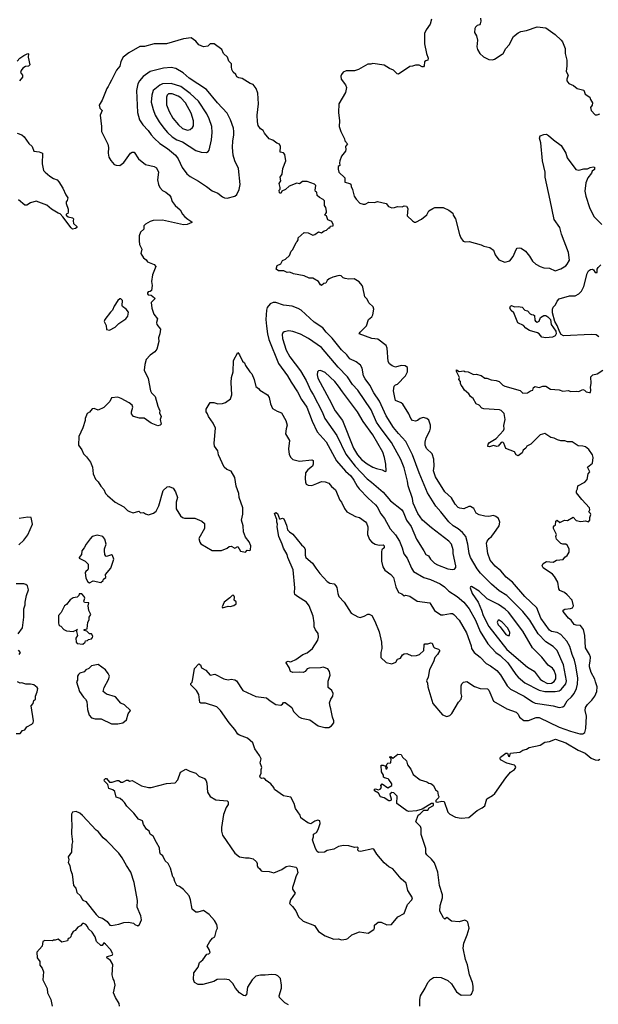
# Model space of a CAD drawing. Extents: x 1603745 to 1745082, y 385868 to 533966.
# Tile 644 of 646: x 1716071 to 1722159, y 480245 to 490599. Entities that reach past the tile are written whole.
import ezdxf

# ---------------------------------------------------------------- set-up
doc = ezdxf.new("R2010")
doc.units = 0

msp = doc.modelspace()

# ---------------------------------------------------------------- linework, layer by layer
at = {"layer": '0CON20XD'}
for points in [[(1720403, 490605), (1720388, 490552), (1720346, 490494), (1720330, 490455), (1720330, 490345), (1720351, 490245), (1720370, 490195), (1720366, 490174), (1720343, 490167), (1720330, 490155), (1720327, 490113)], [(1720919, 490615), (1720924, 490585), (1720916, 490555), (1720908, 490545), (1720883, 490537), (1720868, 490522), (1720860, 490505), (1720856, 490465), (1720878, 490428), (1720888, 490385), (1720880, 490315), (1720886, 490286), (1720911, 490245), (1720950, 490210), (1721005, 490182), (1721045, 490178), (1721065, 490184), (1721146, 490235), (1721158, 490245), (1721184, 490295), (1721221, 490335), (1721265, 490424), (1721315, 490462), (1721345, 490476), (1721404, 490486), (1721515, 490524), (1721605, 490512), (1721705, 490444), (1721768, 490385), (1721781, 490365), (1721809, 490295), (1721809, 490245), (1721828, 490175), (1721829, 490115), (1721821, 490055), (1721843, 490015), (1721826, 489975), (1721827, 489955), (1721847, 489927), (1721898, 489908), (1721936, 489876), (1722005, 489858), (1722020, 489815), (1722068, 489785), (1722075, 489760), (1722096, 489725), (1722095, 489700), (1722078, 489675), (1722082, 489645), (1722125, 489600), (1722145, 489598), (1722175, 489608)], [(1721785, 483372), (1721804, 483386), (1721832, 483435), (1721875, 483477), (1721903, 483515), (1721929, 483565), (1721938, 483612), (1721943, 483675), (1721923, 483805), (1721909, 483865), (1721883, 483923), (1721859, 484009), (1721828, 484065), (1721763, 484133), (1721725, 484155), (1721665, 484164), (1721645, 484180), (1721552, 484305), (1721513, 484415), (1721385, 484534), (1721255, 484685), (1721188, 484738), (1721133, 484803), (1721075, 484853), (1721019, 484915), (1720997, 484985), (1720984, 485065), (1720983, 485095), (1720990, 485115), (1721009, 485145), (1721036, 485165), (1721060, 485195), (1721114, 485276), (1721121, 485315), (1721108, 485355), (1721082, 485375), (1721055, 485384), (1721006, 485374), (1720965, 485378), (1720904, 485394), (1720875, 485410), (1720848, 485458), (1720815, 485479), (1720795, 485480), (1720744, 485456), (1720702, 485462), (1720685, 485471), (1720654, 485505), (1720615, 485570), (1720545, 485634), (1720445, 485792), (1720426, 485855), (1720431, 485905), (1720427, 485977), (1720410, 486035), (1720351, 486091), (1720336, 486125), (1720336, 486155), (1720347, 486203), (1720386, 486275), (1720394, 486305), (1720393, 486335), (1720375, 486388), (1720355, 486407), (1720315, 486416), (1720283, 486407), (1720256, 486384), (1720235, 486377), (1720205, 486384), (1720185, 486405), (1720164, 486454), (1720102, 486555), (1720085, 486569), (1720026, 486595), (1720016, 486625), (1720003, 486695), (1720010, 486745), (1720025, 486760), (1720045, 486767), (1720129, 486855), (1720150, 486895), (1720151, 486941), (1720125, 486960), (1720085, 486962), (1720025, 486944), (1719988, 486958), (1719960, 486980), (1719946, 487005), (1719938, 487145), (1719925, 487173), (1719839, 487239), (1719775, 487246), (1719643, 487295), (1719653, 487315), (1719721, 487379), (1719739, 487445), (1719774, 487475), (1719786, 487495), (1719798, 487555), (1719791, 487581), (1719743, 487623), (1719725, 487662), (1719703, 487685), (1719681, 487785), (1719673, 487805), (1719644, 487844), (1719590, 487875), (1719535, 487871), (1719495, 487878), (1719475, 487886), (1719454, 487904), (1719431, 487909), (1719365, 487892), (1719328, 487875), (1719307, 487855), (1719293, 487827), (1719270, 487825), (1719245, 487803), (1719235, 487810), (1719216, 487846), (1719155, 487882), (1719115, 487880), (1719065, 487904), (1718950, 487925), (1718913, 487943), (1718885, 487941), (1718849, 487959), (1718795, 487957), (1718770, 487975), (1718778, 488015), (1718819, 488031), (1718835, 488067), (1718868, 488082), (1718910, 488120), (1718926, 488164), (1718946, 488184), (1718980, 488255), (1718990, 488265), (1719000, 488285), (1719000, 488305), (1719065, 488362), (1719105, 488358), (1719155, 488334), (1719175, 488340), (1719213, 488367), (1719245, 488358), (1719275, 488380), (1719300, 488385), (1719325, 488410), (1719335, 488410), (1719342, 488428), (1719368, 488432), (1719370, 488445), (1719355, 488478), (1719314, 488494), (1719300, 488535), (1719282, 488545), (1719298, 488572), (1719298, 488585), (1719292, 488625), (1719277, 488647), (1719278, 488695), (1719265, 488708), (1719225, 488728), (1719202, 488752), (1719198, 488785), (1719184, 488794), (1719180, 488805), (1719188, 488855), (1719171, 488871), (1719096, 488896), (1719045, 488896), (1719015, 488873), (1718985, 488879), (1718905, 488847), (1718868, 488812), (1718830, 488795), (1718818, 488772), (1718805, 488780), (1718802, 488805), (1718812, 488818), (1718812, 488835), (1718800, 488875), (1718818, 488905), (1718813, 488945), (1718832, 488975), (1718838, 489035), (1718872, 489115), (1718862, 489182), (1718845, 489200), (1718812, 489205), (1718816, 489265), (1718805, 489290), (1718775, 489300), (1718735, 489332), (1718695, 489348), (1718647, 489405), (1718633, 489433), (1718605, 489453), (1718581, 489485), (1718574, 489525), (1718571, 489595), (1718583, 489713), (1718577, 489825), (1718558, 489875), (1718527, 489917), (1718495, 489928), (1718412, 489982), (1718375, 489987), (1718355, 489998), (1718344, 490024), (1718318, 490048), (1718304, 490074), (1718298, 490105), (1718300, 490135), (1718272, 490162), (1718256, 490206), (1718214, 490244), (1718196, 490286), (1718117, 490347), (1718075, 490347), (1718050, 490320), (1718004, 490314), (1717955, 490336), (1717923, 490375), (1717875, 490408), (1717795, 490399), (1717615, 490346), (1717485, 490344), (1717385, 490318), (1717335, 490319), (1717218, 490252), (1717161, 490205), (1717135, 490158), (1717125, 490110), (1717090, 490070), (1717038, 489962), (1717014, 489925), (1717003, 489895), (1716987, 489875), (1716938, 489752), (1716908, 489702), (1716915, 489670), (1716938, 489645), (1716917, 489595), (1716932, 489475), (1716932, 489422), (1716999, 489289), (1717006, 489255), (1717003, 489195), (1717010, 489155), (1717028, 489118), (1717065, 489077), (1717085, 489069), (1717125, 489067), (1717165, 489098), (1717236, 489194), (1717255, 489206), (1717275, 489206), (1717321, 489135), (1717396, 489076), (1717487, 489057), (1717510, 489040), (1717532, 488995), (1717522, 488915), (1717530, 488865), (1717544, 488835), (1717573, 488803), (1717607, 488787), (1717647, 488755), (1717662, 488732), (1717676, 488686), (1717707, 488645), (1717759, 488599), (1717783, 488555), (1717807, 488527), (1717840, 488500), (1717882, 488475), (1717882, 488465), (1717834, 488446), (1717795, 488443), (1717575, 488492), (1717475, 488486), (1717442, 488478), (1717395, 488450), (1717378, 488432), (1717377, 488395), (1717342, 488365), (1717329, 488325), (1717327, 488275), (1717332, 488235), (1717356, 488185), (1717345, 488140), (1717373, 488095), (1717400, 488075), (1717415, 488052), (1717484, 488024), (1717502, 488005), (1717467, 487915), (1717457, 487845), (1717463, 487805), (1717458, 487752), (1717445, 487740), (1717422, 487738), (1717414, 487726), (1717414, 487715), (1717422, 487705), (1717455, 487702), (1717490, 487675), (1717492, 487665), (1717453, 487627), (1717460, 487565), (1717482, 487502), (1717519, 487455), (1717509, 487415), (1717513, 487395), (1717551, 487345), (1717547, 487297), (1717532, 487255), (1717533, 487215), (1717513, 487135), (1717492, 487105), (1717445, 487072), (1717401, 487025), (1717386, 486975), (1717380, 486915), (1717421, 486825), (1717448, 486695), (1717459, 486675), (1717496, 486635), (1717524, 486535), (1717546, 486486), (1717543, 486465), (1717560, 486425), (1717550, 486395), (1717558, 486345), (1717550, 486335), (1717525, 486328), (1717455, 486358), (1717380, 486410), (1717330, 486410), (1717268, 486425), (1717248, 486455), (1717246, 486475), (1717261, 486525), (1717254, 486544), (1717221, 486571), (1717137, 486615), (1717105, 486629), (1717036, 486624), (1717020, 486585), (1716955, 486522), (1716895, 486494), (1716855, 486509), (1716835, 486506), (1716807, 486473), (1716782, 486458), (1716760, 486405), (1716760, 486385), (1716735, 486308), (1716694, 486215), (1716688, 486125), (1716726, 486075), (1716743, 486033), (1716775, 486003), (1716817, 485947), (1716838, 485895), (1716844, 485825), (1716869, 485769), (1716895, 485740), (1716923, 485693), (1716955, 485659), (1716975, 485617), (1716994, 485595), (1717076, 485526), (1717165, 485476), (1717205, 485438), (1717225, 485428), (1717265, 485414), (1717325, 485430), (1717343, 485413), (1717375, 485418), (1717395, 485402), (1717426, 485394), (1717479, 485411), (1717505, 485432), (1717534, 485486), (1717582, 485648), (1717622, 485688), (1717645, 485692), (1717685, 485672), (1717710, 485635), (1717730, 485575), (1717716, 485524), (1717716, 485455), (1717762, 485382), (1717785, 485363), (1717805, 485357), (1717915, 485357), (1717986, 485326), (1718015, 485300), (1718015, 485250), (1717957, 485145), (1717967, 485105), (1717978, 485088), (1718095, 485017), (1718195, 485019), (1718255, 485041), (1718275, 485058), (1718295, 485062), (1718335, 485042), (1718365, 485058), (1718395, 485010), (1718445, 485000), (1718465, 485020), (1718492, 485018), (1718500, 485025), (1718503, 485065), (1718485, 485110), (1718446, 485156), (1718424, 485214), (1718421, 485275), (1718406, 485335), (1718419, 485399), (1718419, 485465), (1718379, 485575), (1718376, 485615), (1718349, 485695), (1718336, 485785), (1718295, 485850), (1718250, 485870), (1718223, 485894), (1718164, 486025), (1718154, 486064), (1718121, 486115), (1718118, 486145), (1718131, 486305), (1718106, 486355), (1718056, 486425), (1718048, 486455), (1718034, 486475), (1718031, 486505), (1718075, 486572), (1718114, 486574), (1718155, 486561), (1718206, 486564), (1718235, 486573), (1718288, 486612), (1718303, 486655), (1718296, 486785), (1718300, 486835), (1718316, 486895), (1718322, 487015), (1718365, 487098), (1718382, 487075), (1718415, 487010), (1718435, 486992), (1718445, 486962), (1718492, 486895), (1718513, 486875), (1718537, 486817), (1718555, 486743), (1718585, 486722), (1718598, 486705), (1718677, 486655), (1718697, 486625), (1718710, 486560), (1718731, 486511), (1718781, 486481), (1718824, 486464), (1718872, 486385), (1718886, 486335), (1718874, 486295), (1718869, 486245), (1718909, 486175), (1718899, 486085), (1718907, 486027), (1718923, 485995), (1718945, 485974), (1719015, 485958), (1719145, 485969), (1719158, 485965), (1719159, 485925), (1719152, 485905), (1719101, 485865), (1719079, 485835), (1719074, 485775), (1719078, 485735), (1719086, 485716), (1719106, 485706), (1719145, 485702), (1719198, 485722)], [(1716045, 490162), (1716074, 490195), (1716115, 490224), (1716155, 490242), (1716165, 490240), (1716160, 490205), (1716178, 490125), (1716165, 490112), (1716133, 490107), (1716105, 490088), (1716088, 490065), (1716080, 490045), (1716102, 490015), (1716100, 489995), (1716070, 489955)], [(1718255, 488724), (1718335, 488744), (1718355, 488760), (1718381, 488815), (1718392, 488865), (1718374, 489034), (1718333, 489115), (1718317, 489175), (1718309, 489255), (1718313, 489325), (1718325, 489385), (1718323, 489425), (1718319, 489459), (1718289, 489545), (1718255, 489616), (1718151, 489725), (1718035, 489865), (1717855, 489985), (1717790, 490040), (1717715, 490086), (1717665, 490096), (1717585, 490088), (1717445, 490053), (1717369, 490001), (1717330, 489955), (1717314, 489925), (1717300, 489855), (1717310, 489625), (1717320, 489585), (1717332, 489545), (1717365, 489492), (1717424, 489435), (1717455, 489388), (1717486, 489355), (1717545, 489299), (1717625, 489246), (1717710, 489175), (1717738, 489135), (1717781, 489045), (1717830, 488980), (1717865, 488951), (1717952, 488902), (1718035, 488844), (1718095, 488799), (1718155, 488774), (1718203, 488735), (1718226, 488726), (1718255, 488724)], [(1720327, 490113), (1720320, 490105), (1720305, 490102), (1720275, 490120), (1720235, 490122), (1720205, 490110), (1720175, 490108), (1720055, 490028), (1720041, 490031), (1720005, 490070), (1719960, 490085), (1719905, 490122), (1719785, 490140), (1719765, 490132), (1719735, 490132), (1719634, 490076), (1719595, 490063), (1719505, 490062), (1719475, 490048), (1719456, 490024), (1719450, 490005), (1719454, 489975), (1719500, 489915), (1719510, 489885), (1719499, 489835), (1719430, 489715), (1719426, 489625), (1719437, 489535), (1719433, 489475), (1719448, 489425), (1719488, 489345), (1719490, 489325), (1719518, 489295), (1719500, 489265), (1719502, 489235), (1719497, 489215), (1719458, 489165), (1719438, 489115), (1719434, 489094), (1719440, 489065), (1719423, 489057), (1719423, 489027), (1719428, 488995), (1719490, 488935), (1719491, 488891), (1719545, 488878), (1719555, 488870), (1719558, 488845), (1719573, 488813), (1719589, 488745), (1719612, 488712), (1719649, 488669), (1719685, 488658), (1719705, 488658), (1719745, 488679), (1719804, 488676), (1719835, 488687), (1719927, 488667), (1719950, 488635), (1719985, 488620), (1720015, 488623), (1720044, 488636), (1720095, 488633), (1720117, 488643), (1720140, 488640), (1720153, 488615), (1720149, 488535), (1720204, 488484), (1720225, 488471), (1720239, 488471), (1720299, 488501), (1720353, 488547), (1720375, 488590), (1720416, 488615), (1720437, 488623), (1720525, 488623), (1720585, 488595), (1720629, 488565), (1720633, 488545), (1720655, 488506), (1720699, 488339), (1720712, 488305), (1720735, 488271), (1720756, 488264), (1720800, 488265), (1720925, 488231), (1720955, 488217), (1721018, 488205), (1721054, 488174), (1721073, 488125), (1721113, 488075), (1721175, 488051), (1721227, 488065), (1721261, 488109), (1721295, 488183), (1721305, 488196), (1721325, 488201), (1721346, 488196), (1721391, 488165), (1721434, 488114), (1721465, 488061), (1721500, 488030), (1721545, 488004), (1721585, 487991), (1721646, 487986), (1721705, 487958), (1721765, 487980), (1721815, 488010), (1721832, 488028), (1721855, 488070), (1721845, 488152), (1721772, 488345), (1721755, 488415), (1721695, 488497), (1721653, 488703), (1721598, 488945), (1721599, 488995), (1721572, 489115), (1721555, 489305), (1721541, 489355), (1721545, 489378), (1721587, 489393), (1721615, 489394), (1721635, 489382), (1721686, 489336), (1721767, 489277), (1721815, 489195), (1721832, 489145), (1721923, 489023), (1721955, 489017), (1722005, 489030), (1722045, 489030), (1722074, 489046), (1722105, 489053), (1722119, 489049), (1722118, 489025), (1722094, 489005), (1722086, 488984), (1722049, 488935), (1722026, 488885), (1722015, 488795), (1722028, 488745), (1722066, 488625), (1722111, 488531), (1722195, 488446)], [(1718035, 489201), (1718055, 489212), (1718064, 489226), (1718090, 489335), (1718097, 489413), (1718091, 489475), (1718064, 489555), (1718039, 489609), (1717952, 489742), (1717864, 489824), (1717765, 489896), (1717665, 489929), (1717575, 489925), (1717545, 489912), (1717476, 489855), (1717460, 489805), (1717455, 489732), (1717474, 489654), (1717497, 489595), (1717537, 489525), (1717587, 489457), (1717625, 489413), (1717675, 489368), (1717725, 489336), (1717785, 489316), (1717925, 489224), (1717980, 489205), (1718035, 489201)], [(1717835, 489438), (1717865, 489444), (1717890, 489465), (1717898, 489482), (1717899, 489535), (1717875, 489615), (1717815, 489725), (1717766, 489776), (1717739, 489795), (1717675, 489820), (1717635, 489818), (1717623, 489805), (1717616, 489785), (1717616, 489705), (1717645, 489635), (1717683, 489565), (1717742, 489495), (1717785, 489455), (1717835, 489438)], [(1716045, 489407), (1716095, 489387), (1716117, 489367), (1716166, 489296), (1716202, 489265), (1716220, 489215), (1716275, 489210), (1716310, 489195), (1716306, 489085), (1716323, 489015), (1716338, 488995), (1716388, 488955), (1716425, 488929), (1716464, 488914), (1716482, 488895), (1716525, 488828), (1716556, 488756), (1716578, 488725), (1716572, 488698), (1716560, 488685), (1716560, 488665), (1716582, 488605), (1716582, 488575), (1716578, 488562), (1716560, 488555), (1716560, 488545), (1716580, 488525), (1716625, 488517), (1716638, 488505), (1716632, 488485), (1716638, 488455), (1716672, 488425), (1716672, 488415), (1716657, 488403), (1716628, 488398), (1716611, 488411), (1716526, 488526), (1716496, 488556), (1716475, 488563), (1716405, 488606), (1716355, 488650), (1716245, 488692), (1716185, 488674), (1716145, 488649), (1716125, 488650), (1716060, 488705)], [(1722165, 487265), (1722136, 487286), (1722085, 487290), (1721793, 487273), (1721769, 487289), (1721752, 487312), (1721726, 487385), (1721700, 487425), (1721678, 487515), (1721676, 487555), (1721683, 487575), (1721709, 487601), (1721725, 487638), (1721748, 487665), (1721855, 487697), (1721915, 487696), (1721953, 487717), (1721980, 487745), (1722006, 487795), (1722040, 487930), (1722055, 487960), (1722076, 487974), (1722097, 487977), (1722109, 487969), (1722125, 487942), (1722145, 487940), (1722148, 487975), (1722157, 487993), (1722185, 488020)], [(1717015, 487333), (1717075, 487366), (1717114, 487406), (1717188, 487455), (1717208, 487482), (1717214, 487525), (1717191, 487555), (1717152, 487582), (1717148, 487595), (1717151, 487645), (1717135, 487663), (1717125, 487663), (1717105, 487647), (1717064, 487585), (1717047, 487543), (1717026, 487524), (1716967, 487445), (1716961, 487425), (1716982, 487382), (1716983, 487343), (1717015, 487333)], [(1721705, 483535), (1721745, 483541), (1721767, 483555), (1721816, 483614), (1721823, 483647), (1721793, 483815), (1721724, 483965), (1721685, 484008), (1721605, 484057), (1721525, 484142), (1721437, 484285), (1721365, 484375), (1721195, 484544), (1721115, 484594), (1721033, 484663), (1720919, 484779), (1720885, 484825), (1720815, 484945), (1720800, 484985), (1720787, 485085), (1720763, 485165), (1720728, 485208), (1720683, 485245), (1720630, 485275), (1720585, 485317), (1720502, 485425), (1720448, 485485), (1720362, 485625), (1720272, 485835), (1720204, 486025), (1720132, 486165), (1720058, 486248), (1720005, 486312), (1719925, 486435), (1719857, 486587), (1719796, 486675), (1719755, 486755), (1719705, 486821), (1719689, 486855), (1719673, 486935), (1719655, 486965), (1719612, 487002), (1719545, 487034), (1719514, 487074), (1719458, 487128), (1719360, 487250), (1719294, 487315), (1719260, 487360), (1719170, 487420), (1719032, 487545), (1719002, 487562), (1718938, 487585), (1718845, 487597), (1718765, 487627), (1718738, 487625), (1718705, 487611), (1718676, 487574), (1718669, 487545), (1718662, 487445), (1718668, 487375), (1718678, 487295), (1718693, 487235), (1718795, 486984), (1718890, 486855), (1718926, 486786), (1718993, 486685), (1719034, 486604), (1719092, 486525), (1719147, 486377), (1719199, 486265), (1719295, 486159), (1719405, 485961), (1719500, 485850), (1719553, 485803), (1719588, 485758), (1719621, 485695), (1719644, 485665), (1719736, 485566), (1719815, 485498), (1719833, 485475), (1719872, 485402), (1719910, 485355), (1719970, 485245), (1720025, 485182), (1720067, 485117), (1720095, 485046), (1720111, 484981), (1720148, 484938), (1720193, 484833), (1720215, 484795), (1720322, 484732), (1720393, 484713), (1720495, 484665), (1720539, 484635), (1720585, 484589), (1720675, 484533), (1720745, 484475), (1720798, 484405), (1720868, 484285), (1720916, 484165), (1720995, 484035), (1721082, 483945), (1721125, 483913), (1721207, 483835), (1721291, 483715), (1721315, 483685), (1721385, 483624), (1721537, 483547), (1721595, 483535), (1721705, 483535)], [(1721605, 487254), (1721565, 487261), (1721536, 487295), (1721518, 487308), (1721435, 487331), (1721396, 487355), (1721373, 487383), (1721313, 487413), (1721270, 487515), (1721241, 487541), (1721228, 487565), (1721234, 487586), (1721245, 487592), (1721278, 487578), (1721315, 487583), (1721358, 487575), (1721384, 487544), (1721415, 487538), (1721440, 487505), (1721455, 487498), (1721477, 487497), (1721488, 487488), (1721490, 487440), (1721498, 487428), (1721515, 487420), (1721535, 487428), (1721551, 487469), (1721585, 487490), (1721605, 487488), (1721626, 487476), (1721657, 487445), (1721664, 487395), (1721710, 487325), (1721716, 487294), (1721706, 487274), (1721675, 487262), (1721605, 487254)], [(1720625, 484816), (1720645, 484820), (1720661, 484839), (1720661, 484855), (1720632, 484985), (1720632, 485025), (1720613, 485085), (1720585, 485115), (1720403, 485254), (1720309, 485335), (1720260, 485405), (1720212, 485515), (1720204, 485565), (1720158, 485698), (1720152, 485745), (1720116, 485885), (1720082, 485975), (1719982, 486152), (1719875, 486295), (1719825, 486367), (1719767, 486497), (1719629, 486705), (1719573, 486763), (1719520, 486845), (1719422, 486945), (1719245, 487153), (1719109, 487245), (1719025, 487292), (1718945, 487322), (1718903, 487327), (1718854, 487316), (1718840, 487305), (1718833, 487287), (1718837, 487245), (1718876, 487124), (1718913, 487053), (1719025, 486905), (1719085, 486805), (1719135, 486695), (1719159, 486659), (1719252, 486475), (1719282, 486405), (1719406, 486226), (1719502, 486032), (1719601, 485905), (1719725, 485770), (1719772, 485735), (1719895, 485629), (1719971, 485541), (1720088, 485449), (1720104, 485425), (1720140, 485335), (1720190, 485270), (1720245, 485135), (1720324, 485015), (1720345, 484974), (1720372, 484961), (1720393, 484925), (1720436, 484885), (1720465, 484867), (1720575, 484826), (1720625, 484816)], [(1719915, 485848), (1719925, 485850), (1719924, 485925), (1719910, 485995), (1719890, 486050), (1719785, 486234), (1719685, 486375), (1719626, 486476), (1719466, 486686), (1719426, 486746), (1719385, 486795), (1719285, 486889), (1719235, 486911), (1719215, 486905), (1719205, 486895), (1719200, 486865), (1719209, 486829), (1719327, 486607), (1719389, 486485), (1719467, 486385), (1719584, 486094), (1719624, 486024), (1719668, 485975), (1719725, 485930), (1719785, 485894), (1719825, 485878), (1719885, 485866), (1719915, 485848)], [(1721730, 486180), (1721695, 486198), (1721658, 486205), (1721595, 486247), (1721545, 486233), (1721447, 486135), (1721407, 486113), (1721395, 486092), (1721367, 486073), (1721358, 486045), (1721315, 486013), (1721295, 486022), (1721276, 486056), (1721185, 486090), (1721166, 486146), (1721155, 486158), (1721138, 486152), (1721105, 486114), (1721092, 486112), (1721055, 486123), (1721015, 486108), (1720995, 486110), (1720998, 486135), (1721015, 486152), (1721084, 486196), (1721161, 486279), (1721167, 486295), (1721163, 486333), (1721179, 486395), (1721169, 486459), (1721135, 486490), (1721118, 486498), (1720955, 486507), (1720934, 486514), (1720905, 486547), (1720875, 486558), (1720841, 486615), (1720815, 486637), (1720796, 486666), (1720750, 486705), (1720730, 486740), (1720717, 486755), (1720708, 486775), (1720708, 486795), (1720692, 486815), (1720698, 486835), (1720665, 486900), (1720665, 486918), (1720695, 486898), (1720745, 486908), (1720755, 486900), (1720790, 486895), (1720845, 486868), (1720873, 486873), (1720925, 486858), (1720965, 486830), (1720985, 486830), (1721031, 486811), (1721085, 486806), (1721115, 486794), (1721153, 486755), (1721174, 486744), (1721335, 486700), (1721365, 486671), (1721415, 486676), (1721445, 486698), (1721468, 486705), (1721478, 486732), (1721495, 486742), (1721535, 486733), (1721575, 486747), (1721605, 486744), (1721655, 486714), (1721746, 486706), (1721785, 486692), (1721845, 486699), (1721865, 486690), (1721925, 486693), (1721955, 486688), (1721995, 486710), (1722013, 486703), (1722030, 486685), (1722065, 486678), (1722075, 486680), (1722081, 486705), (1722076, 486735), (1722082, 486775), (1722080, 486845), (1722102, 486865), (1722145, 486876), (1722206, 486915)], [(1717510, 481945), (1717475, 482012), (1717444, 482034), (1717432, 482065), (1717405, 482088), (1717373, 482135), (1717362, 482175), (1717322, 482192), (1717273, 482255), (1717197, 482327), (1717175, 482368), (1717156, 482386), (1717128, 482408), (1717085, 482422), (1717073, 482483), (1717051, 482501), (1717010, 482515), (1716998, 482555), (1716962, 482592), (1716960, 482605), (1716975, 482620), (1716985, 482618), (1717015, 482582), (1717045, 482582), (1717095, 482598), (1717115, 482598), (1717135, 482580), (1717155, 482580), (1717195, 482602), (1717212, 482602), (1717225, 482592), (1717255, 482598), (1717353, 482543), (1717425, 482526), (1717455, 482526), (1717615, 482566), (1717705, 482573), (1717736, 482605), (1717763, 482685), (1717818, 482718), (1717860, 482695), (1717925, 482676), (1717954, 482644), (1718015, 482620), (1718034, 482595), (1718039, 482571), (1718047, 482475), (1718075, 482432), (1718136, 482396), (1718253, 482383), (1718263, 482373), (1718264, 482345), (1718244, 482316), (1718215, 482240), (1718193, 482105), (1718193, 482065), (1718204, 482024), (1718335, 481833), (1718385, 481796), (1718445, 481784), (1718486, 481786), (1718526, 481776), (1718564, 481745), (1718570, 481725), (1718568, 481705), (1718575, 481688), (1718595, 481672), (1718610, 481650), (1718624, 481644), (1718695, 481641), (1718745, 481627), (1718828, 481662), (1718875, 481694), (1718905, 481700), (1718976, 481686), (1718987, 481675), (1718996, 481626), (1718979, 481595), (1718956, 481515), (1718941, 481475), (1718940, 481455), (1718968, 481415), (1718921, 481345), (1718911, 481305), (1718941, 481275), (1718975, 481227), (1719004, 481164), (1719055, 481120), (1719173, 481073), (1719215, 481012), (1719283, 480965), (1719375, 480931), (1719424, 480934), (1719455, 480924), (1719505, 480929), (1719522, 480938), (1719565, 480976), (1719645, 481008), (1719736, 480994), (1719795, 481032), (1719803, 481047), (1719805, 481078), (1719841, 481109), (1719875, 481109), (1719935, 481080), (1719984, 481086), (1720050, 481165), (1720115, 481200), (1720151, 481295), (1720198, 481345), (1720202, 481365), (1720155, 481442), (1720138, 481518), (1720085, 481564), (1719995, 481669), (1719955, 481692), (1719904, 481734), (1719827, 481825), (1719795, 481877), (1719785, 481880), (1719655, 481851), (1719638, 481855), (1719630, 481865), (1719632, 481892), (1719625, 481898), (1719595, 481894), (1719535, 481910), (1719476, 481914), (1719425, 481904), (1719375, 481877), (1719305, 481862), (1719276, 481844), (1719215, 481842), (1719202, 481852), (1719184, 481884), (1719152, 481975), (1719162, 482005), (1719162, 482035), (1719195, 482050), (1719212, 482085), (1719232, 482145), (1719228, 482175), (1719208, 482182), (1719175, 482170), (1719135, 482143), (1719102, 482152), (1719042, 482195), (1719030, 482205), (1719020, 482235), (1718973, 482305), (1718960, 482355), (1718925, 482422), (1718845, 482439), (1718752, 482505), (1718746, 482526), (1718714, 482564), (1718665, 482598), (1718653, 482613), (1718635, 482622), (1718615, 482620), (1718603, 482625), (1718599, 482645), (1718612, 482675), (1718610, 482715), (1718617, 482735), (1718601, 482785), (1718611, 482825), (1718595, 482862), (1718545, 482933), (1718523, 482995), (1718468, 483045), (1718382, 483075), (1718365, 483087), (1718336, 483136), (1718273, 483205), (1718185, 483333), (1718145, 483374), (1718025, 483413), (1717977, 483413), (1717965, 483420), (1717954, 483504), (1717932, 483545), (1717873, 483605), (1717873, 483617), (1717887, 483633), (1717892, 483668), (1717910, 483775), (1717956, 483826), (1717972, 483815), (1717984, 483784), (1718029, 483759), (1718075, 483708), (1718125, 483716), (1718218, 483668), (1718265, 483656), (1718295, 483663), (1718335, 483658), (1718352, 483645), (1718420, 483545), (1718555, 483481), (1718669, 483469), (1718706, 483436), (1718765, 483399), (1718819, 483391), (1718835, 483402), (1718845, 483420), (1718865, 483418), (1718935, 483368), (1718953, 483325), (1719009, 483269), (1719035, 483254), (1719125, 483236), (1719212, 483175), (1719280, 483155), (1719325, 483156), (1719353, 483175), (1719376, 483204), (1719376, 483225), (1719361, 483265), (1719345, 483352), (1719336, 483376), (1719332, 483415), (1719345, 483453), (1719364, 483485), (1719369, 483515), (1719356, 483546), (1719317, 483577), (1719317, 483643), (1719339, 483705), (1719330, 483745), (1719314, 483774), (1719265, 483792), (1719235, 483784), (1719115, 483779), (1719095, 483772), (1719075, 483744), (1719055, 483734), (1719015, 483739), (1718944, 483734), (1718920, 483745), (1718906, 483786), (1718873, 483835), (1718878, 483845), (1718895, 483852), (1718915, 483847), (1718931, 483849), (1718975, 483871), (1719049, 483925), (1719095, 483941), (1719152, 483988), (1719209, 484075), (1719214, 484106), (1719211, 484145), (1719183, 484183), (1719169, 484215), (1719170, 484255), (1719159, 484325), (1719115, 484435), (1719090, 484475), (1718992, 484532), (1718966, 484556), (1718961, 484575), (1718966, 484625), (1718949, 484815), (1718891, 484945), (1718884, 484975), (1718845, 485043), (1718834, 485085), (1718798, 485165), (1718779, 485265), (1718783, 485295), (1718776, 485315), (1718777, 485345), (1718751, 485405), (1718765, 485416), (1718782, 485405), (1718805, 485352), (1718815, 485350), (1718835, 485358), (1718849, 485349), (1718879, 485285), (1718890, 485235), (1718908, 485215), (1718945, 485190), (1719037, 485077), (1719062, 485055), (1719073, 485033), (1719073, 484967), (1719080, 484945), (1719153, 484883), (1719188, 484832), (1719229, 484775), (1719305, 484691), (1719335, 484674), (1719378, 484665), (1719396, 484646), (1719407, 484627), (1719418, 484565), (1719430, 484535), (1719485, 484473), (1719560, 484360), (1719630, 484320), (1719653, 484313), (1719695, 484325), (1719735, 484349), (1719749, 484349), (1719777, 484335), (1719809, 484275), (1719852, 484162), (1719877, 484055), (1719880, 483985), (1719870, 483945), (1719872, 483892), (1719928, 483838), (1719985, 483824), (1720028, 483842), (1720047, 483873), (1720078, 483885), (1720100, 483920), (1720115, 483932), (1720145, 483934), (1720195, 483910), (1720245, 483914), (1720278, 483922), (1720322, 483965), (1720328, 484025), (1720335, 484037), (1720365, 484036), (1720395, 484048), (1720412, 484042), (1720424, 484004), (1720434, 483994), (1720478, 483978), (1720491, 483965), (1720466, 483924), (1720437, 483893), (1720424, 483845), (1720384, 483766), (1720369, 483685), (1720351, 483645), (1720362, 483622), (1720366, 483585), (1720418, 483408), (1720519, 483289), (1720565, 483271), (1720595, 483283), (1720616, 483304), (1720687, 483423), (1720715, 483454), (1720723, 483485), (1720714, 483515), (1720714, 483595), (1720721, 483615), (1720739, 483631), (1720775, 483641), (1720855, 483586), (1720917, 483567), (1720992, 483562), (1721007, 483547), (1721016, 483525), (1721054, 483434), (1721195, 483353), (1721295, 483316), (1721315, 483296), (1721330, 483265), (1721375, 483231), (1721425, 483230), (1721505, 483260), (1721535, 483261), (1721745, 483159), (1721865, 483116), (1721965, 483090), (1721995, 483089), (1722016, 483105), (1722026, 483145), (1722035, 483275), (1722020, 483335), (1722025, 483365), (1722043, 483397), (1722091, 483445), (1722121, 483485), (1722143, 483535), (1722145, 483585), (1722130, 483635), (1722122, 483665), (1722083, 483733), (1722066, 483795), (1722064, 483815), (1722074, 483855), (1722075, 483895), (1722065, 483925), (1722025, 483995), (1722016, 484125), (1722002, 484185), (1721970, 484230), (1721925, 484232), (1721905, 484240), (1721874, 484284), (1721845, 484306), (1721788, 484375), (1721789, 484391), (1721805, 484401), (1721865, 484407), (1721886, 484415), (1721896, 484435), (1721884, 484494), (1721832, 484552), (1721804, 484574), (1721752, 484595), (1721743, 484615), (1721731, 484685), (1721699, 484745), (1721677, 484767), (1721579, 484835), (1721566, 484855), (1721578, 484882), (1721615, 484902), (1721684, 484896), (1721720, 484915), (1721788, 484922), (1721805, 484948), (1721832, 484965), (1721852, 484998), (1721853, 485035), (1721830, 485075), (1721815, 485083), (1721785, 485083), (1721765, 485092), (1721718, 485135), (1721712, 485165), (1721720, 485185), (1721688, 485248), (1721688, 485265), (1721694, 485276), (1721708, 485282), (1721710, 485325), (1721725, 485337), (1721755, 485310), (1721803, 485337), (1721835, 485333), (1721895, 485368), (1721925, 485332), (1721975, 485322), (1722025, 485328), (1722055, 485320), (1722070, 485335), (1722070, 485365), (1722080, 485395), (1722078, 485405), (1722058, 485425), (1722070, 485445), (1722067, 485465), (1721984, 485554), (1721930, 485625), (1721928, 485645), (1721940, 485665), (1721944, 485696), (1722017, 485735), (1722042, 485765), (1722053, 485825), (1722069, 485845), (1722046, 485895), (1722096, 485935), (1722103, 485995), (1722096, 486025), (1722059, 486079), (1722025, 486106), (1721996, 486116), (1721945, 486118), (1721885, 486161), (1721835, 486161), (1721805, 486171), (1721765, 486171), (1721730, 486180)], [(1719198, 485722), (1719245, 485742), (1719285, 485740), (1719325, 485724), (1719351, 485691), (1719395, 485656), (1719439, 485545), (1719456, 485525), (1719488, 485458), (1719514, 485425), (1719604, 485374), (1719645, 485365), (1719710, 485320), (1719721, 485305), (1719733, 485265), (1719729, 485185), (1719752, 485132), (1719776, 485106), (1719812, 485085), (1719853, 485073), (1719895, 485077), (1719906, 485065), (1719906, 485045), (1719882, 485025), (1719879, 485005), (1719877, 484905), (1719891, 484845), (1719912, 484812), (1719974, 484765), (1720002, 484735), (1720027, 484635), (1720058, 484575), (1720091, 484561), (1720115, 484542), (1720135, 484548), (1720177, 484537), (1720254, 484484), (1720385, 484468), (1720436, 484386), (1720502, 484342), (1720525, 484339), (1720605, 484355), (1720625, 484354), (1720640, 484345), (1720694, 484284), (1720773, 484153), (1720822, 484015), (1720825, 483985), (1720854, 483944), (1720915, 483894), (1720980, 483830), (1721025, 483806), (1721092, 483755), (1721131, 483711), (1721199, 483595), (1721235, 483560), (1721379, 483485), (1721466, 483425), (1721495, 483413), (1721543, 483405), (1721685, 483385), (1721745, 483366), (1721785, 483372)], [(1716063, 485077), (1716113, 485127), (1716155, 485183), (1716206, 485295), (1716193, 485363), (1716158, 485368), (1716065, 485354)], [(1716805, 484678), (1716845, 484698), (1716925, 484680), (1716948, 484702), (1716954, 484716), (1716978, 484732), (1716973, 484765), (1717028, 484832), (1717063, 484925), (1717047, 484965), (1717035, 484973), (1716985, 484953), (1716977, 484957), (1716968, 484975), (1716963, 485013), (1716964, 485036), (1716979, 485085), (1716967, 485137), (1716944, 485164), (1716885, 485177), (1716835, 485163), (1716811, 485139), (1716771, 485085), (1716750, 485045), (1716724, 485015), (1716720, 484975), (1716698, 484945), (1716698, 484935), (1716758, 484905), (1716790, 484875), (1716790, 484825), (1716786, 484814), (1716765, 484798), (1716761, 484785), (1716768, 484725), (1716787, 484687), (1716805, 484678)], [(1716055, 484140), (1716099, 484205), (1716114, 484316), (1716113, 484405), (1716128, 484445), (1716127, 484473), (1716144, 484545), (1716163, 484605), (1716152, 484645), (1716135, 484660), (1716115, 484668), (1716035, 484667)], [(1721625, 483619), (1721665, 483623), (1721695, 483638), (1721712, 483668), (1721712, 483705), (1721695, 483755), (1721675, 483780), (1721632, 483812), (1721564, 483895), (1721466, 483995), (1721365, 484169), (1721215, 484368), (1721180, 484400), (1721108, 484448), (1720990, 484510), (1720905, 484589), (1720825, 484638), (1720813, 484635), (1720810, 484625), (1720830, 484565), (1720895, 484475), (1720931, 484391), (1720948, 484335), (1721005, 484219), (1721195, 483975), (1721415, 483791), (1721485, 483748), (1721548, 483665), (1721570, 483645), (1721625, 483619)], [(1716735, 484032), (1716760, 484055), (1716763, 484067), (1716785, 484070), (1716795, 484080), (1716825, 484090), (1716838, 484102), (1716840, 484115), (1716825, 484140), (1716805, 484140), (1716778, 484168), (1716750, 484175), (1716750, 484185), (1716780, 484195), (1716788, 484265), (1716802, 484288), (1716803, 484317), (1716820, 484345), (1716797, 484387), (1716792, 484435), (1716797, 484467), (1716752, 484472), (1716747, 484485), (1716757, 484515), (1716748, 484535), (1716725, 484560), (1716695, 484560), (1716692, 484545), (1716675, 484528), (1716635, 484520), (1716601, 484499), (1716562, 484448), (1716543, 484435), (1716506, 484365), (1716478, 484335), (1716478, 484255), (1716482, 484235), (1716492, 484225), (1716502, 484222), (1716535, 484188), (1716565, 484172), (1716635, 484167), (1716678, 484188), (1716670, 484180), (1716668, 484165), (1716680, 484125), (1716662, 484095), (1716664, 484054), (1716675, 484040), (1716735, 484032)], [(1718205, 484414), (1718265, 484432), (1718285, 484430), (1718325, 484438), (1718348, 484455), (1718347, 484477), (1718328, 484495), (1718332, 484525), (1718328, 484538), (1718316, 484546), (1718305, 484543), (1718282, 484518), (1718221, 484475), (1718200, 484425), (1718205, 484414)], [(1721205, 484122), (1721225, 484124), (1721226, 484155), (1721205, 484199), (1721148, 484265), (1721115, 484285), (1721104, 484285), (1721095, 484265), (1721106, 484235), (1721126, 484216), (1721187, 484135), (1721205, 484122)], [(1716065, 483922), (1716080, 483945), (1716058, 483968)], [(1717105, 483194), (1717155, 483206), (1717193, 483235), (1717212, 483298), (1717237, 483335), (1717175, 483393), (1717135, 483413), (1717078, 483478), (1716985, 483506), (1716950, 483535), (1716958, 483575), (1717005, 483662), (1717014, 483695), (1717003, 483725), (1716975, 483762), (1716895, 483818), (1716825, 483803), (1716798, 483775), (1716766, 483764), (1716748, 483742), (1716705, 483728), (1716688, 483715), (1716680, 483695), (1716680, 483655), (1716670, 483635), (1716699, 483535), (1716741, 483475), (1716763, 483455), (1716778, 483428), (1716784, 483345), (1716802, 483285), (1716828, 483258), (1716865, 483248), (1716928, 483248), (1717035, 483194), (1717105, 483194)], [(1716035, 483092), (1716075, 483092), (1716100, 483125), (1716125, 483132), (1716146, 483164), (1716199, 483191), (1716211, 483205), (1716216, 483225), (1716192, 483385), (1716211, 483409), (1716221, 483439), (1716238, 483455), (1716237, 483485), (1716255, 483530), (1716260, 483565), (1716256, 483576), (1716220, 483605), (1716185, 483613), (1716135, 483613), (1716095, 483627), (1716075, 483623), (1716048, 483635)], [(1720280, 480225), (1720280, 480295), (1720288, 480335), (1720336, 480414), (1720365, 480476), (1720393, 480507), (1720425, 480528), (1720455, 480531), (1720505, 480527), (1720575, 480496), (1720615, 480459), (1720666, 480375), (1720715, 480341), (1720815, 480344), (1720825, 480351), (1720842, 480395), (1720842, 480435), (1720835, 480473), (1720804, 480554), (1720781, 480661), (1720760, 480715), (1720738, 480835), (1720743, 480887), (1720780, 480975), (1720801, 481045), (1720785, 481108), (1720775, 481120), (1720755, 481130), (1720695, 481112), (1720615, 481118), (1720565, 481158), (1720545, 481140), (1720528, 481155), (1720492, 481225), (1720496, 481285), (1720519, 481365), (1720520, 481395), (1720486, 481496), (1720469, 481635), (1720435, 481734), (1720405, 481773), (1720355, 481817), (1720344, 481835), (1720344, 481885), (1720334, 481916), (1720295, 482030), (1720296, 482095), (1720289, 482115), (1720240, 482165), (1720262, 482235), (1720283, 482247), (1720323, 482287), (1720364, 482286), (1720378, 482312), (1720424, 482335), (1720426, 482355), (1720403, 482357), (1720304, 482296), (1720245, 482280), (1720165, 482271), (1720145, 482279), (1720038, 482355), (1720041, 482435), (1720008, 482468), (1719985, 482471), (1719964, 482455), (1719980, 482405), (1719978, 482392), (1719965, 482384), (1719954, 482384), (1719906, 482416), (1719866, 482426), (1719846, 482466), (1719805, 482490), (1719805, 482508), (1719815, 482512), (1719845, 482502), (1719865, 482508), (1719876, 482524), (1719872, 482545), (1719885, 482562), (1719945, 482522), (1719986, 482545), (1719986, 482565), (1719955, 482610), (1719947, 482617), (1719910, 482625), (1719900, 482635), (1719898, 482655), (1719878, 482688), (1719875, 482760), (1719895, 482760), (1719918, 482748), (1719922, 482722), (1719935, 482720), (1719940, 482735), (1719930, 482745), (1719930, 482755), (1719938, 482775), (1719945, 482782), (1719977, 482783), (1719980, 482825), (1719965, 482840), (1719965, 482848), (1719975, 482850), (1719995, 482832), (1720050, 482875), (1720085, 482872), (1720098, 482845), (1720139, 482805), (1720152, 482762), (1720185, 482717), (1720210, 482660), (1720285, 482607), (1720355, 482583), (1720375, 482569), (1720396, 482566), (1720423, 482545), (1720445, 482502), (1720467, 482485), (1720474, 482444), (1720482, 482432), (1720477, 482415), (1720450, 482390), (1720448, 482375), (1720465, 482369), (1720512, 482382), (1720535, 482377), (1720575, 482265), (1720595, 482243), (1720655, 482213), (1720715, 482201), (1720795, 482210), (1720885, 482284), (1720935, 482310), (1720965, 482333), (1720985, 482406), (1721045, 482441), (1721069, 482461), (1721184, 482626), (1721235, 482685), (1721278, 482715), (1721291, 482735), (1721285, 482753), (1721275, 482760), (1721195, 482781), (1721130, 482815), (1721126, 482834), (1721131, 482845), (1721185, 482887), (1721202, 482885), (1721212, 482855), (1721225, 482852), (1721235, 482887), (1721332, 482898), (1721365, 482916), (1721403, 482927), (1721432, 482945), (1721545, 482969), (1721595, 483001), (1721645, 483010), (1721707, 483033), (1721815, 482995), (1721948, 482918), (1722019, 482885), (1722084, 482834), (1722125, 482816), (1722158, 482812), (1722176, 482824)], [(1717315, 481070), (1717330, 481085), (1717352, 481135), (1717344, 481175), (1717307, 481267), (1717310, 481335), (1717274, 481525), (1717239, 481635), (1717193, 481703), (1717149, 481785), (1717113, 481833), (1716989, 481965), (1716948, 481995), (1716895, 482062), (1716875, 482076), (1716731, 482231), (1716705, 482254), (1716665, 482272), (1716628, 482265), (1716616, 482245), (1716616, 482175), (1716621, 482145), (1716616, 482036), (1716626, 481955), (1716620, 481925), (1716616, 481845), (1716581, 481795), (1716588, 481765), (1716580, 481735), (1716598, 481705), (1716605, 481660), (1716624, 481615), (1716638, 481495), (1716660, 481465), (1716671, 481421), (1716709, 481385), (1716723, 481353), (1716735, 481340), (1716767, 481325), (1716875, 481188), (1716905, 481162), (1716941, 481151), (1716992, 481115), (1717018, 481078), (1717035, 481074), (1717115, 481088), (1717165, 481107), (1717215, 481109), (1717267, 481097), (1717283, 481083), (1717315, 481070)], [(1718898, 480238), (1718860, 480260), (1718806, 480315), (1718802, 480335), (1718826, 480415), (1718827, 480445), (1718814, 480515), (1718788, 480545), (1718765, 480556), (1718725, 480560), (1718655, 480551), (1718605, 480552), (1718555, 480542), (1718515, 480502), (1718466, 480425), (1718456, 480345), (1718443, 480333), (1718425, 480338), (1718385, 480366), (1718340, 480415), (1718314, 480465), (1718275, 480502), (1718225, 480509), (1718150, 480505), (1718115, 480484), (1717996, 480454), (1717950, 480455), (1717910, 480475), (1717900, 480505), (1717902, 480575), (1717948, 480635), (1717962, 480685), (1717997, 480713), (1718038, 480772), (1718060, 480775), (1718075, 480790), (1718065, 480820), (1718042, 480855), (1718073, 480907), (1718100, 480940), (1718124, 480956), (1718141, 481025), (1718153, 481045), (1718146, 481086), (1718122, 481125), (1718065, 481190), (1718005, 481233), (1717945, 481213), (1717925, 481213), (1717884, 481244), (1717869, 481345), (1717854, 481385), (1717795, 481452), (1717753, 481483), (1717723, 481495), (1717703, 481535), (1717692, 481575), (1717683, 481585), (1717659, 481675), (1717634, 481725), (1717601, 481755), (1717576, 481806), (1717553, 481825), (1717544, 481845), (1717540, 481890), (1717510, 481945)], [(1717120, 480225), (1717118, 480255), (1717080, 480315), (1717058, 480365), (1717077, 480445), (1717066, 480495), (1717054, 480514), (1717043, 480555), (1717052, 480662), (1717027, 480707), (1716988, 480735), (1716992, 480748), (1717045, 480763), (1717052, 480775), (1717025, 480820), (1716975, 480878), (1716955, 480890), (1716940, 480865), (1716925, 480862), (1716878, 480905), (1716864, 480955), (1716835, 481002), (1716795, 481038), (1716785, 481062), (1716765, 481083), (1716745, 481096), (1716730, 481095), (1716709, 481071), (1716682, 481055), (1716655, 481022), (1716635, 481010), (1716613, 480975), (1716610, 480955), (1716595, 480940), (1716582, 480938), (1716575, 480913), (1716515, 480900), (1716475, 480930), (1716445, 480918), (1716425, 480920), (1716415, 480913), (1716335, 480916), (1716316, 480904), (1716308, 480855), (1716252, 480795), (1716254, 480735), (1716282, 480695), (1716282, 480655), (1716306, 480625), (1716321, 480585), (1716313, 480503), (1716360, 480410), (1716364, 480365), (1716398, 480295), (1716411, 480225)]]:
    msp.add_lwpolyline(points, dxfattribs=at)

doc.saveas('drawing.dxf')
